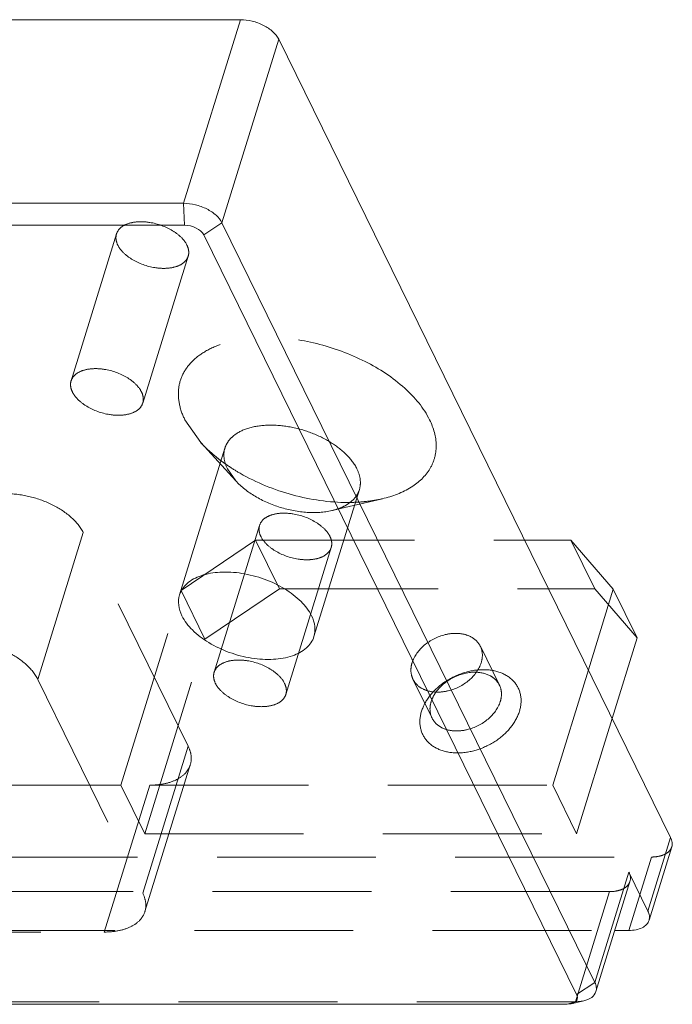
# Model space of a CAD drawing. Header units: millimetres. Extents: x 4497 to 11741, y 5958 to 12619.
# Tile 367 of 424: x 6621 to 6642, y 12335 to 12367. Entities that reach past the tile are written whole.
import ezdxf

# ---------------------------------------------------------------- set-up
doc = ezdxf.new("R2010")
doc.units = ezdxf.units.MM
doc.header["$LTSCALE"] = 0.8
doc.linetypes.add('HIDDEN', pattern=[9.525, 6.35, -3.175])
doc.layers.get('0').update_dxf_attribs({"linetype": 'CONTINUOUS', "lineweight": 0})
doc.layers.add('3', color=5, linetype='HIDDEN', lineweight=0)

msp = doc.modelspace()

# ---------------------------------------------------------------- linework, layer by layer
at = {"linetype": 'Continuous'}
for p, q in [((6476.994, 12366.758), (6628.048, 12366.758)), ((6628.048, 12366.758), (6626.233, 12360.883)), ((6627.459, 12360.262), (6629.274, 12366.137)), ((6641.811, 12340.589), (6629.274, 12366.137)), ((6475.179, 12360.883), (6626.233, 12360.883)), ((6626.233, 12360.883), (6626.264, 12360.181)), ((6475.21, 12360.181), (6626.264, 12360.181)), ((6627.459, 12360.262), (6626.877, 12359.87)), ((6627.459, 12360.262), (6639.386, 12335.957)), ((6626.877, 12359.87), (6638.804, 12335.565)), ((6637.144, 12350.1), (6638.619, 12350.1)), ((6639.977, 12348.534), (6638.619, 12350.1)), ((6639.179, 12345.952), (6639.977, 12348.534)), ((6640.74, 12346.98), (6639.977, 12348.534)), ((6639.942, 12344.398), (6640.74, 12346.98)), ((6641.811, 12340.589), (6641.085, 12338.239)), ((6641.846, 12340.293), (6641.12, 12337.943)), ((6639.386, 12335.957), (6640.475, 12339.482)), ((6640.475, 12339.482), (6641.085, 12338.239)), ((6639.42, 12335.662), (6640.509, 12339.187)), ((6640.024, 12337.617), (6640.469, 12337.617)), ((6639.386, 12335.957), (6638.804, 12335.565)), ((6638.496, 12335.254), (6487.442, 12335.254)), ((6638.627, 12335.269), (6638.496, 12335.254)), ((6638.627, 12335.269), (6639.031, 12335.364))]:
    msp.add_line(p, q, dxfattribs=at)
for points, knots in [([(6628.048, 12366.758), (6628.174, 12366.758), (6628.431, 12366.724), (6628.786, 12366.593), (6629.083, 12366.401), (6629.23, 12366.227), (6629.274, 12366.137)], [0, 0, 0, 0, 0.264737, 0.536644, 0.78852, 1, 1, 1, 1]), ([(6626.233, 12360.883), (6626.359, 12360.883), (6626.615, 12360.849), (6626.971, 12360.718), (6627.267, 12360.526), (6627.414, 12360.352), (6627.459, 12360.262)], [0, 0, 0, 0, 0.264737, 0.536644, 0.78852, 1, 1, 1, 1]), ([(6626.264, 12360.181), (6626.391, 12360.181), (6626.625, 12360.122), (6626.829, 12359.968), (6626.877, 12359.87)], [0, 0, 0, 0, 0.53802, 1, 1, 1, 1]), ([(6626.101, 12348.351), (6626.144, 12348.49), (6626.337, 12348.764), (6626.813, 12349.006), (6627.421, 12349.107), (6628.11, 12349.063), (6628.812, 12348.881), (6629.458, 12348.577), (6629.982, 12348.184), (6630.24, 12347.856), (6630.323, 12347.687)], [0, 0, 0, 0, 0.087921, 0.191506, 0.315844, 0.457002, 0.606138, 0.752538, 0.886088, 1, 1, 1, 1]), ([(6626.178, 12347.687), (6626.126, 12347.794), (6626.052, 12348.014), (6626.069, 12348.248), (6626.101, 12348.351)], [0, 0, 0, 0, 0.525757, 1, 1, 1, 1]), ([(6630.4, 12347.022), (6630.357, 12346.883), (6630.164, 12346.609), (6629.688, 12346.367), (6629.08, 12346.266), (6628.391, 12346.31), (6627.689, 12346.493), (6627.043, 12346.796), (6626.519, 12347.189), (6626.261, 12347.518), (6626.178, 12347.687)], [0, 0, 0, 0, 0.087921, 0.191506, 0.315844, 0.457002, 0.606138, 0.752538, 0.886088, 1, 1, 1, 1]), ([(6630.323, 12347.687), (6630.376, 12347.579), (6630.449, 12347.359), (6630.432, 12347.125), (6630.4, 12347.022)], [0, 0, 0, 0, 0.525757, 1, 1, 1, 1]), ([(6641.811, 12340.589), (6641.835, 12340.541), (6641.867, 12340.443), (6641.86, 12340.339), (6641.846, 12340.293)], [0, 0, 0, 0, 0.525758, 1, 1, 1, 1]), ([(6640.475, 12339.482), (6640.498, 12339.434), (6640.531, 12339.336), (6640.524, 12339.232), (6640.509, 12339.186)], [0, 0, 0, 0, 0.525758, 1, 1, 1, 1]), ([(6641.12, 12337.943), (6641.134, 12337.989), (6641.141, 12338.093), (6641.109, 12338.191), (6641.085, 12338.239)], [0, 0, 0, 0, 0.474242, 1, 1, 1, 1]), ([(6640.469, 12337.617), (6640.547, 12337.617), (6640.695, 12337.629), (6640.893, 12337.692), (6641.044, 12337.795), (6641.104, 12337.894), (6641.12, 12337.943)], [0, 0, 0, 0, 0.303744, 0.569982, 0.797785, 1, 1, 1, 1]), ([(6639.386, 12335.957), (6639.409, 12335.909), (6639.442, 12335.811), (6639.434, 12335.707), (6639.42, 12335.662)], [0, 0, 0, 0, 0.525755, 1, 1, 1, 1]), ([(6638.804, 12335.565), (6638.819, 12335.535), (6638.838, 12335.472), (6638.801, 12335.336), (6638.696, 12335.285), (6638.627, 12335.269)], [0, 0, 0, 0, 0.249029, 0.474514, 1, 1, 1, 1]), ([(6639.42, 12335.662), (6639.398, 12335.589), (6639.285, 12335.446), (6639.121, 12335.385), (6639.031, 12335.364)], [0, 0, 0, 0, 0.449326, 1, 1, 1, 1])]:
    msp.add_open_spline(points, degree=3, knots=knots, dxfattribs=at)
at = {"layer": '3'}
for p, q in [((6622.632, 12355.202), (6624.085, 12359.902)), ((6624.925, 12354.493), (6626.378, 12359.193)), ((6626.273, 12353.953), (6626.779, 12353.228)), ((6626.101, 12348.351), (6627.553, 12353.051)), ((6627.899, 12352.003), (6626.779, 12353.228)), ((6627.631, 12352.387), (6627.899, 12352.003)), ((6630.4, 12347.022), (6631.853, 12351.722)), ((6630.976, 12351.052), (6632.592, 12351.432)), ((6627.208, 12345.878), (6628.66, 12350.578)), ((6623.022, 12350.348), (6621.57, 12345.648)), ((6626.378, 12343.51), (6623.022, 12350.348)), ((6628.533, 12350.1), (6626.149, 12348.494)), ((6628.533, 12350.1), (6637.144, 12350.1)), ((6629.296, 12348.546), (6628.533, 12350.1)), ((6639.382, 12348.546), (6638.619, 12350.1)), ((6629.501, 12345.169), (6630.953, 12349.869)), ((6624.224, 12342.267), (6626.149, 12348.494)), ((6626.911, 12346.94), (6626.149, 12348.494)), ((6626.911, 12346.94), (6629.296, 12348.546)), ((6629.296, 12348.546), (6639.382, 12348.546)), ((6639.382, 12348.546), (6640.74, 12346.98)), ((6624.987, 12340.713), (6626.911, 12346.94)), ((6635.723, 12346.712), (6636.333, 12345.469)), ((6638.04, 12342.267), (6639.179, 12345.952)), ((6621.57, 12345.648), (6624.925, 12338.81)), ((6633.568, 12345.655), (6634.178, 12344.412)), ((6638.803, 12340.713), (6639.942, 12344.398)), ((6626.378, 12343.51), (6624.925, 12338.81)), ((6626.446, 12342.92), (6624.994, 12338.22)), ((6624.224, 12342.267), (6587.382, 12342.267)), ((6625.146, 12342.267), (6623.693, 12337.567)), ((6624.224, 12342.267), (6624.987, 12340.713)), ((6625.146, 12342.267), (6638.04, 12342.267)), ((6638.803, 12340.713), (6638.04, 12342.267)), ((6624.987, 12340.713), (6638.803, 12340.713)), ((6490.141, 12339.967), (6641.195, 12339.967)), ((6641.195, 12339.967), (6640.469, 12337.617)), ((6639.859, 12338.86), (6488.805, 12338.86)), ((6638.77, 12335.335), (6639.859, 12338.86)), ((6489.415, 12337.617), (6640.024, 12337.617)), ((6525.14, 12337.567), (6623.693, 12337.567)), ((6638.77, 12335.335), (6487.716, 12335.335)), ((6638.77, 12335.335), (6638.496, 12335.254)), ((6639.031, 12335.364), (6638.77, 12335.335))]:
    msp.add_line(p, q, dxfattribs=at)
for centre, radius, start, end in [((6630.594, 12356.873), 5.282, 231.1734, 233.4052), ((6630.769, 12357.109), 5.576, 233.4015, 235.0902), ((6630.901, 12357.296), 5.805, 235.0862, 236.2099), ((6631.09, 12357.582), 6.147, 236.2237, 240.2492), ((6631.484, 12357.042), 5.731, 269.9998, 270.5589), ((6631.487, 12356.79), 5.478, 270.5447, 274.336)]:
    msp.add_arc(centre, radius, start, end, dxfattribs=at)
for points, knots in [([(6624.085, 12359.902), (6624.108, 12359.976), (6624.21, 12360.122), (6624.464, 12360.251), (6624.789, 12360.305), (6625.283, 12360.274), (6625.77, 12360.101), (6626.155, 12359.813), (6626.292, 12359.638), (6626.336, 12359.548)], [0, 0, 0, 0, 0.088025, 0.191732, 0.316225, 0.45757, 0.75217, 0.885935, 1, 1, 1, 1]), ([(6624.126, 12359.548), (6624.098, 12359.605), (6624.059, 12359.722), (6624.068, 12359.847), (6624.085, 12359.902)], [0, 0, 0, 0, 0.525544, 1, 1, 1, 1]), ([(6626.378, 12359.194), (6626.355, 12359.12), (6626.252, 12358.973), (6625.998, 12358.844), (6625.674, 12358.79), (6625.179, 12358.822), (6624.692, 12358.995), (6624.308, 12359.282), (6624.17, 12359.458), (6624.126, 12359.548)], [0, 0, 0, 0, 0.088025, 0.191732, 0.316225, 0.45757, 0.75217, 0.885935, 1, 1, 1, 1]), ([(6626.336, 12359.548), (6626.365, 12359.491), (6626.404, 12359.373), (6626.395, 12359.248), (6626.378, 12359.194)], [0, 0, 0, 0, 0.525544, 1, 1, 1, 1]), ([(6634.102, 12353.953), (6633.913, 12354.338), (6633.288, 12355.074), (6632.029, 12355.893), (6630.516, 12356.448), (6628.96, 12356.658), (6627.735, 12356.516), (6626.943, 12356.181), (6626.496, 12355.851), (6626.189, 12355.439), (6626.045, 12354.961), (6626.073, 12354.447), (6626.193, 12354.116), (6626.273, 12353.953)], [0, 0, 0, 0, 0.120642, 0.264337, 0.419479, 0.570491, 0.703145, 0.760208, 0.811135, 0.857542, 0.902295, 0.948861, 1, 1, 1, 1]), ([(6622.632, 12355.201), (6622.655, 12355.275), (6622.757, 12355.422), (6623.011, 12355.551), (6623.336, 12355.605), (6623.831, 12355.574), (6624.318, 12355.401), (6624.702, 12355.113), (6624.84, 12354.938), (6624.884, 12354.848)], [0, 0, 0, 0, 0.088012, 0.1917, 0.316184, 0.457527, 0.752123, 0.885949, 1, 1, 1, 1]), ([(6622.674, 12354.848), (6622.646, 12354.905), (6622.607, 12355.022), (6622.615, 12355.147), (6622.632, 12355.201)], [0, 0, 0, 0, 0.525206, 1, 1, 1, 1]), ([(6624.926, 12354.494), (6624.903, 12354.42), (6624.8, 12354.274), (6624.546, 12354.144), (6624.222, 12354.09), (6623.727, 12354.122), (6623.24, 12354.295), (6622.855, 12354.582), (6622.718, 12354.758), (6622.674, 12354.848)], [0, 0, 0, 0, 0.088012, 0.1917, 0.316184, 0.457527, 0.752123, 0.885949, 1, 1, 1, 1]), ([(6624.884, 12354.848), (6624.912, 12354.791), (6624.951, 12354.674), (6624.942, 12354.549), (6624.926, 12354.494)], [0, 0, 0, 0, 0.525206, 1, 1, 1, 1]), ([(6631.775, 12352.387), (6631.692, 12352.556), (6631.435, 12352.884), (6630.91, 12353.277), (6630.264, 12353.581), (6629.562, 12353.763), (6628.873, 12353.807), (6628.266, 12353.707), (6627.852, 12353.494), (6627.639, 12353.253), (6627.574, 12353.119), (6627.553, 12353.051)], [0, 0, 0, 0, 0.113822, 0.247267, 0.393551, 0.542567, 0.683608, 0.807838, 0.911331, 0.956811, 1, 1, 1, 1]), ([(6632.591, 12351.431), (6632.914, 12351.507), (6633.498, 12351.719), (6634.064, 12352.24), (6634.279, 12352.74), (6634.347, 12353.284), (6634.226, 12353.699), (6634.102, 12353.953)], [0, 0, 0, 0, 0.288368, 0.529528, 0.641443, 0.754055, 1, 1, 1, 1]), ([(6626.779, 12353.228), (6626.816, 12353.187), (6626.975, 12353.021), (6627.147, 12352.868), (6627.282, 12352.758)], [0, 0, 0, 0, 0.241815, 1, 1, 1, 1]), ([(6627.553, 12353.051), (6627.522, 12352.948), (6627.504, 12352.714), (6627.578, 12352.494), (6627.631, 12352.387)], [0, 0, 0, 0, 0.474246, 1, 1, 1, 1]), ([(6628.039, 12352.245), (6628.564, 12351.944), (6629.689, 12351.49), (6630.889, 12351.311), (6631.484, 12351.311)], [0, 0, 0, 0, 0.504454, 1, 1, 1, 1]), ([(6631.853, 12351.722), (6631.884, 12351.825), (6631.902, 12352.059), (6631.828, 12352.279), (6631.775, 12352.387)], [0, 0, 0, 0, 0.474246, 1, 1, 1, 1]), ([(6627.899, 12352.003), (6628.076, 12351.808), (6628.527, 12351.465), (6629.313, 12351.125), (6630.154, 12350.963), (6630.72, 12350.991), (6630.976, 12351.052)], [0, 0, 0, 0, 0.236705, 0.500011, 0.763309, 1, 1, 1, 1]), ([(6623.022, 12350.348), (6622.933, 12350.529), (6622.639, 12350.876), (6622.047, 12351.261), (6621.335, 12351.522), (6620.822, 12351.591), (6620.57, 12351.591)], [0, 0, 0, 0, 0.21148, 0.463356, 0.735263, 1, 1, 1, 1]), ([(6630.976, 12351.052), (6631.084, 12351.077), (6631.287, 12351.142), (6631.55, 12351.291), (6631.747, 12351.485), (6631.828, 12351.642), (6631.853, 12351.722)], [0, 0, 0, 0, 0.289805, 0.549009, 0.782202, 1, 1, 1, 1]), ([(6631.902, 12351.327), (6631.962, 12351.332), (6632.193, 12351.353), (6632.423, 12351.392), (6632.591, 12351.431)], [0, 0, 0, 0, 0.258318, 1, 1, 1, 1]), ([(6628.66, 12350.578), (6628.683, 12350.652), (6628.786, 12350.798), (6629.04, 12350.927), (6629.364, 12350.981), (6629.859, 12350.949), (6630.346, 12350.777), (6630.73, 12350.489), (6630.868, 12350.314), (6630.912, 12350.224)], [0, 0, 0, 0, 0.088025, 0.191732, 0.316225, 0.45757, 0.75217, 0.885935, 1, 1, 1, 1]), ([(6628.702, 12350.224), (6628.674, 12350.281), (6628.634, 12350.398), (6628.643, 12350.523), (6628.66, 12350.578)], [0, 0, 0, 0, 0.525544, 1, 1, 1, 1]), ([(6630.953, 12349.869), (6630.931, 12349.795), (6630.828, 12349.649), (6630.574, 12349.52), (6630.249, 12349.466), (6629.755, 12349.498), (6629.268, 12349.67), (6628.883, 12349.958), (6628.746, 12350.133), (6628.702, 12350.224)], [0, 0, 0, 0, 0.088025, 0.191732, 0.316225, 0.45757, 0.75217, 0.885935, 1, 1, 1, 1]), ([(6630.912, 12350.224), (6630.94, 12350.166), (6630.979, 12350.049), (6630.97, 12349.924), (6630.953, 12349.869)], [0, 0, 0, 0, 0.525544, 1, 1, 1, 1]), ([(6633.54, 12346.184), (6633.607, 12346.4), (6633.914, 12346.803), (6634.465, 12347.079), (6634.947, 12347.139), (6635.28, 12347.091), (6635.555, 12346.95), (6635.682, 12346.796), (6635.722, 12346.713)], [0, 0, 0, 0, 0.251809, 0.529525, 0.663433, 0.786456, 0.897364, 1, 1, 1, 1]), ([(6619.117, 12346.891), (6619.37, 12346.891), (6619.883, 12346.822), (6620.594, 12346.561), (6621.187, 12346.176), (6621.481, 12345.829), (6621.57, 12345.648)], [0, 0, 0, 0, 0.264737, 0.536644, 0.78852, 1, 1, 1, 1]), ([(6635.722, 12346.713), (6635.761, 12346.635), (6635.806, 12346.455), (6635.778, 12346.272), (6635.751, 12346.184)], [0, 0, 0, 0, 0.482768, 1, 1, 1, 1]), ([(6627.208, 12345.877), (6627.231, 12345.951), (6627.333, 12346.098), (6627.587, 12346.227), (6627.911, 12346.281), (6628.406, 12346.25), (6628.893, 12346.077), (6629.278, 12345.789), (6629.415, 12345.614), (6629.46, 12345.524)], [0, 0, 0, 0, 0.088012, 0.1917, 0.316184, 0.457527, 0.752123, 0.885949, 1, 1, 1, 1]), ([(6633.568, 12345.654), (6633.53, 12345.732), (6633.485, 12345.913), (6633.513, 12346.095), (6633.54, 12346.184)], [0, 0, 0, 0, 0.482768, 1, 1, 1, 1]), ([(6635.751, 12346.184), (6635.684, 12345.967), (6635.377, 12345.564), (6634.826, 12345.288), (6634.344, 12345.228), (6634.011, 12345.276), (6633.735, 12345.417), (6633.609, 12345.572), (6633.568, 12345.654)], [0, 0, 0, 0, 0.251809, 0.529525, 0.663433, 0.786456, 0.897364, 1, 1, 1, 1]), ([(6627.249, 12345.524), (6627.221, 12345.581), (6627.182, 12345.698), (6627.191, 12345.822), (6627.208, 12345.877)], [0, 0, 0, 0, 0.525206, 1, 1, 1, 1]), ([(6636.974, 12344.63), (6637.024, 12344.792), (6637.06, 12345.136), (6636.834, 12345.61), (6636.378, 12345.905), (6635.798, 12345.994), (6635.172, 12345.887), (6634.581, 12345.601), (6634.107, 12345.177), (6633.899, 12344.814), (6633.842, 12344.63)], [0, 0, 0, 0, 0.111165, 0.215265, 0.325899, 0.451367, 0.590265, 0.734543, 0.873886, 1, 1, 1, 1]), ([(6635.592, 12345.879), (6635.35, 12345.888), (6634.857, 12345.769), (6634.459, 12345.456), (6634.315, 12345.26)], [0, 0, 0, 0, 0.499484, 1, 1, 1, 1]), ([(6636.333, 12345.469), (6636.303, 12345.53), (6636.221, 12345.644), (6635.982, 12345.822), (6635.749, 12345.874), (6635.592, 12345.879)], [0, 0, 0, 0, 0.229059, 0.468682, 1, 1, 1, 1]), ([(6629.501, 12345.17), (6629.478, 12345.096), (6629.376, 12344.949), (6629.122, 12344.82), (6628.797, 12344.766), (6628.303, 12344.798), (6627.815, 12344.97), (6627.431, 12345.258), (6627.293, 12345.433), (6627.249, 12345.524)], [0, 0, 0, 0, 0.088012, 0.1917, 0.316184, 0.457527, 0.752123, 0.885949, 1, 1, 1, 1]), ([(6629.46, 12345.524), (6629.488, 12345.467), (6629.527, 12345.349), (6629.518, 12345.225), (6629.501, 12345.17)], [0, 0, 0, 0, 0.525206, 1, 1, 1, 1]), ([(6636.361, 12344.94), (6636.388, 12345.029), (6636.416, 12345.211), (6636.371, 12345.391), (6636.333, 12345.469)], [0, 0, 0, 0, 0.517363, 1, 1, 1, 1]), ([(6634.315, 12345.26), (6634.296, 12345.235), (6634.229, 12345.136), (6634.176, 12345.025), (6634.15, 12344.94)], [0, 0, 0, 0, 0.260731, 1, 1, 1, 1]), ([(6634.15, 12344.94), (6634.123, 12344.852), (6634.095, 12344.67), (6634.14, 12344.49), (6634.178, 12344.412)], [0, 0, 0, 0, 0.517383, 1, 1, 1, 1]), ([(6634.178, 12344.412), (6634.219, 12344.329), (6634.345, 12344.174), (6634.621, 12344.033), (6634.954, 12343.985), (6635.436, 12344.045), (6635.987, 12344.321), (6636.294, 12344.724), (6636.361, 12344.94)], [0, 0, 0, 0, 0.10266, 0.213549, 0.336556, 0.470451, 0.748195, 1, 1, 1, 1]), ([(6633.842, 12344.63), (6633.792, 12344.467), (6633.756, 12344.123), (6633.982, 12343.649), (6634.438, 12343.354), (6635.018, 12343.265), (6635.644, 12343.372), (6636.235, 12343.659), (6636.709, 12344.082), (6636.917, 12344.445), (6636.974, 12344.63)], [0, 0, 0, 0, 0.111165, 0.215265, 0.325899, 0.451367, 0.590265, 0.734543, 0.873886, 1, 1, 1, 1]), ([(6626.446, 12342.919), (6626.475, 12343.011), (6626.49, 12343.219), (6626.424, 12343.415), (6626.378, 12343.51)], [0, 0, 0, 0, 0.474242, 1, 1, 1, 1]), ([(6625.146, 12342.267), (6625.302, 12342.267), (6625.597, 12342.292), (6625.993, 12342.416), (6626.295, 12342.623), (6626.415, 12342.82), (6626.446, 12342.919)], [0, 0, 0, 0, 0.303744, 0.569982, 0.797785, 1, 1, 1, 1]), ([(6641.846, 12340.293), (6641.83, 12340.243), (6641.77, 12340.145), (6641.619, 12340.042), (6641.421, 12339.979), (6641.274, 12339.967), (6641.195, 12339.967)], [0, 0, 0, 0, 0.202215, 0.430018, 0.696256, 1, 1, 1, 1]), ([(6640.509, 12339.186), (6640.494, 12339.137), (6640.434, 12339.038), (6640.283, 12338.935), (6640.085, 12338.873), (6639.937, 12338.86), (6639.859, 12338.86)], [0, 0, 0, 0, 0.202215, 0.430018, 0.696256, 1, 1, 1, 1]), ([(6624.925, 12338.81), (6624.972, 12338.715), (6625.037, 12338.519), (6625.022, 12338.311), (6624.994, 12338.22)], [0, 0, 0, 0, 0.525758, 1, 1, 1, 1]), ([(6624.994, 12338.22), (6624.963, 12338.12), (6624.843, 12337.923), (6624.541, 12337.716), (6624.144, 12337.592), (6623.85, 12337.567), (6623.693, 12337.567)], [0, 0, 0, 0, 0.202215, 0.430018, 0.696256, 1, 1, 1, 1])]:
    msp.add_open_spline(points, degree=3, knots=knots, dxfattribs=at)

doc.saveas('drawing.dxf')
